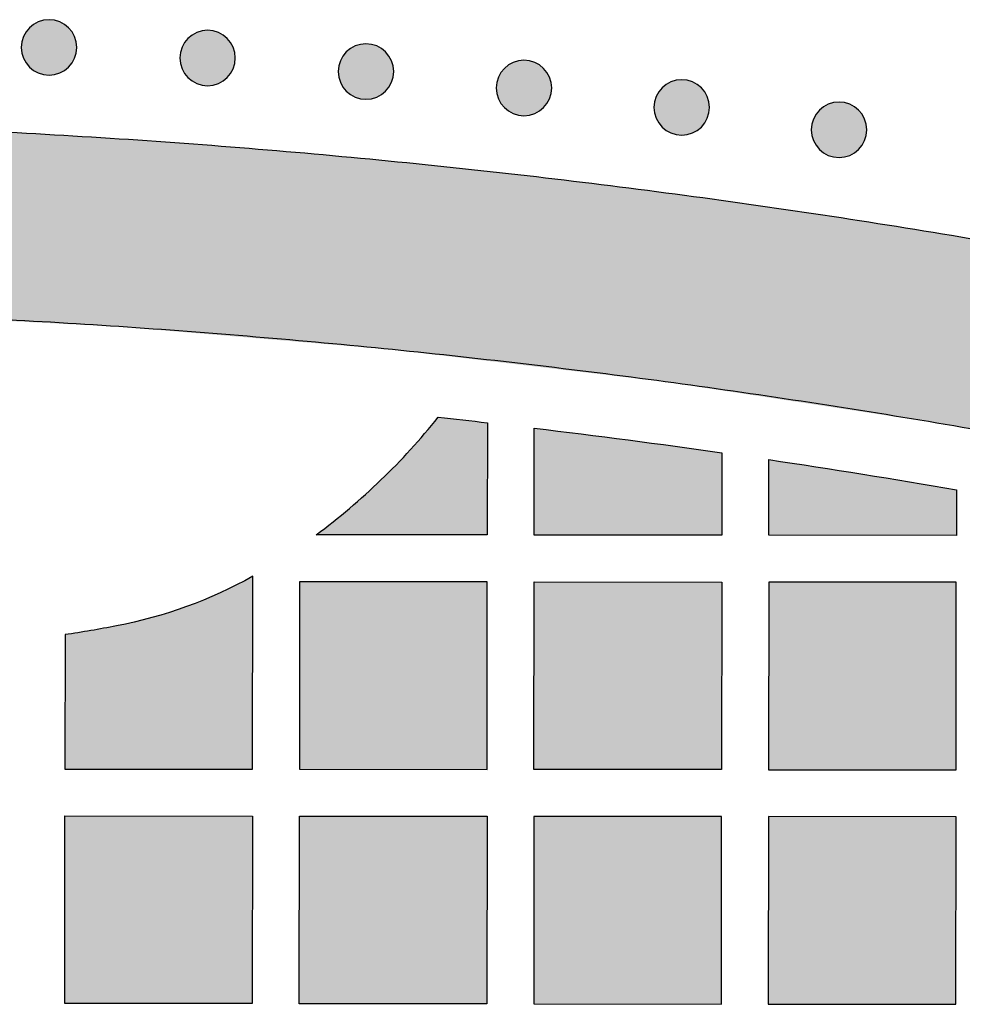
# Model space of a CAD drawing. Header units: millimetres. Extents: x -3873 to -97, y 912 to 4165.
# Tile 376 of 725: x -3299 to -3239, y 1939 to 2002. Entities that reach past the tile are written whole.
import ezdxf

# ---------------------------------------------------------------- set-up
doc = ezdxf.new("R2010")
doc.units = ezdxf.units.MM
doc.layers.add('pattern', color=7, linetype='Continuous', true_color=0x000000)

msp = doc.modelspace()

# ---------------------------------------------------------------- hatches: boundary and pattern name
at = {"layer": 'pattern'}
for points in [[(-3298.841, 2001.673), (-3298.813, 2001.7), (-3298.784, 2001.728), (-3298.754, 2001.754), (-3298.724, 2001.78), (-3298.692, 2001.806), (-3298.659, 2001.831), (-3298.626, 2001.856), (-3298.592, 2001.88), (-3298.557, 2001.903), (-3298.521, 2001.926), (-3298.485, 2001.948), (-3298.448, 2001.969), (-3298.409, 2001.99), (-3298.371, 2002.009), (-3298.331, 2002.028), (-3298.291, 2002.046), (-3298.25, 2002.063), (-3298.209, 2002.079), (-3298.167, 2002.094), (-3298.125, 2002.108), (-3298.082, 2002.121), (-3298.038, 2002.133), (-3297.994, 2002.144), (-3297.95, 2002.154), (-3297.905, 2002.163), (-3297.86, 2002.17), (-3297.815, 2002.177), (-3297.77, 2002.182), (-3297.724, 2002.186), (-3297.678, 2002.189), (-3297.632, 2002.191), (-3297.586, 2002.191), (-3297.54, 2002.191), (-3297.495, 2002.189), (-3297.449, 2002.186), (-3297.403, 2002.182), (-3297.358, 2002.176), (-3297.312, 2002.17), (-3297.267, 2002.162), (-3297.223, 2002.153), (-3297.179, 2002.144), (-3297.135, 2002.133), (-3297.091, 2002.12), (-3297.048, 2002.107), (-3297.006, 2002.093), (-3296.964, 2002.078), (-3296.922, 2002.062), (-3296.882, 2002.045), (-3296.842, 2002.027), (-3296.802, 2002.008), (-3296.764, 2001.988), (-3296.726, 2001.968), (-3296.688, 2001.946), (-3296.652, 2001.924), (-3296.616, 2001.902), (-3296.581, 2001.878), (-3296.547, 2001.854), (-3296.514, 2001.829), (-3296.481, 2001.804), (-3296.45, 2001.778), (-3296.419, 2001.752), (-3296.389, 2001.725), (-3296.36, 2001.698), (-3296.332, 2001.671), (-3296.305, 2001.642), (-3296.278, 2001.613), (-3296.251, 2001.583), (-3296.225, 2001.553), (-3296.199, 2001.521), (-3296.174, 2001.489), (-3296.149, 2001.455), (-3296.125, 2001.421), (-3296.102, 2001.386), (-3296.079, 2001.35), (-3296.057, 2001.314), (-3296.036, 2001.277), (-3296.015, 2001.239), (-3295.996, 2001.2), (-3295.977, 2001.16), (-3295.959, 2001.12), (-3295.942, 2001.08), (-3295.926, 2001.038), (-3295.911, 2000.996), (-3295.897, 2000.954), (-3295.884, 2000.911), (-3295.872, 2000.867), (-3295.861, 2000.823), (-3295.851, 2000.779), (-3295.842, 2000.734), (-3295.835, 2000.689), (-3295.828, 2000.644), (-3295.823, 2000.599), (-3295.819, 2000.553), (-3295.816, 2000.507), (-3295.814, 2000.461), (-3295.814, 2000.415), (-3295.814, 2000.37), (-3295.816, 2000.324), (-3295.819, 2000.278), (-3295.823, 2000.232), (-3295.829, 2000.187), (-3295.835, 2000.142), (-3295.843, 2000.097), (-3295.852, 2000.052), (-3295.862, 2000.008), (-3295.873, 1999.964), (-3295.885, 1999.92), (-3295.898, 1999.877), (-3295.912, 1999.835), (-3295.927, 1999.793), (-3295.943, 1999.752), (-3295.96, 1999.711), (-3295.978, 1999.671), (-3295.997, 1999.631), (-3296.017, 1999.593), (-3296.037, 1999.555), (-3296.059, 1999.517), (-3296.081, 1999.481), (-3296.104, 1999.445), (-3296.127, 1999.41), (-3296.151, 1999.376), (-3296.176, 1999.343), (-3296.201, 1999.311), (-3296.227, 1999.279), (-3296.253, 1999.248), (-3296.28, 1999.218), (-3296.307, 1999.189), (-3296.335, 1999.161), (-3296.363, 1999.134), (-3296.392, 1999.107), (-3296.422, 1999.08), (-3296.453, 1999.054), (-3296.484, 1999.028), (-3296.517, 1999.003), (-3296.55, 1998.978), (-3296.584, 1998.954), (-3296.619, 1998.931), (-3296.655, 1998.908), (-3296.691, 1998.886), (-3296.729, 1998.865), (-3296.767, 1998.844), (-3296.805, 1998.825), (-3296.845, 1998.806), (-3296.885, 1998.788), (-3296.926, 1998.771), (-3296.967, 1998.755), (-3297.009, 1998.74), (-3297.051, 1998.726), (-3297.094, 1998.713), (-3297.138, 1998.701), (-3297.182, 1998.69), (-3297.226, 1998.68), (-3297.271, 1998.671), (-3297.316, 1998.664), (-3297.361, 1998.657), (-3297.406, 1998.652), (-3297.452, 1998.648), (-3297.498, 1998.645), (-3297.544, 1998.643), (-3297.59, 1998.643), (-3297.636, 1998.643), (-3297.682, 1998.645), (-3297.727, 1998.648), (-3297.773, 1998.652), (-3297.818, 1998.658), (-3297.864, 1998.664), (-3297.909, 1998.672), (-3297.953, 1998.681), (-3297.998, 1998.691), (-3298.041, 1998.702), (-3298.085, 1998.714), (-3298.128, 1998.727), (-3298.17, 1998.741), (-3298.212, 1998.756), (-3298.254, 1998.772), (-3298.294, 1998.789), (-3298.334, 1998.807), (-3298.374, 1998.826), (-3298.412, 1998.846), (-3298.45, 1998.867), (-3298.488, 1998.888), (-3298.524, 1998.91), (-3298.56, 1998.933), (-3298.595, 1998.956), (-3298.629, 1998.98), (-3298.662, 1999.005), (-3298.695, 1999.03), (-3298.726, 1999.056), (-3298.757, 1999.082), (-3298.787, 1999.109), (-3298.816, 1999.136), (-3298.844, 1999.164), (-3298.871, 1999.192), (-3298.898, 1999.221), (-3298.925, 1999.251), (-3298.951, 1999.282), (-3298.977, 1999.313), (-3299.002, 1999.346), (-3299.027, 1999.379), (-3299.051, 1999.413), (-3299.074, 1999.448), (-3299.097, 1999.484), (-3299.119, 1999.52), (-3299.14, 1999.558), (-3299.161, 1999.596), (-3299.18, 1999.634), (-3299.199, 1999.674), (-3299.217, 1999.714), (-3299.234, 1999.755), (-3299.25, 1999.796), (-3299.265, 1999.838), (-3299.279, 1999.881), (-3299.292, 1999.924), (-3299.304, 1999.967), (-3299.315, 2000.011), (-3299.325, 2000.055), (-3299.334, 2000.1), (-3299.341, 2000.145), (-3299.348, 2000.19), (-3299.353, 2000.236), (-3299.357, 2000.281), (-3299.36, 2000.327), (-3299.362, 2000.373), (-3299.362, 2000.419), (-3299.362, 2000.465), (-3299.36, 2000.511), (-3299.357, 2000.556), (-3299.353, 2000.602), (-3299.347, 2000.648), (-3299.341, 2000.693), (-3299.333, 2000.738), (-3299.324, 2000.782), (-3299.314, 2000.827), (-3299.303, 2000.871), (-3299.291, 2000.914), (-3299.278, 2000.957), (-3299.264, 2000.999), (-3299.249, 2001.041), (-3299.233, 2001.083), (-3299.216, 2001.123), (-3299.198, 2001.163), (-3299.179, 2001.203), (-3299.159, 2001.242), (-3299.139, 2001.28), (-3299.117, 2001.317), (-3299.095, 2001.353), (-3299.072, 2001.389), (-3299.049, 2001.424), (-3299.025, 2001.458), (-3299, 2001.491), (-3298.975, 2001.524), (-3298.949, 2001.555), (-3298.923, 2001.586), (-3298.896, 2001.616), (-3298.869, 2001.645)], [(-3288.7, 2000.997), (-3288.672, 2001.025), (-3288.643, 2001.052), (-3288.613, 2001.079), (-3288.582, 2001.105), (-3288.551, 2001.131), (-3288.518, 2001.156), (-3288.485, 2001.18), (-3288.451, 2001.204), (-3288.416, 2001.228), (-3288.38, 2001.251), (-3288.344, 2001.272), (-3288.306, 2001.294), (-3288.268, 2001.314), (-3288.23, 2001.334), (-3288.19, 2001.353), (-3288.15, 2001.371), (-3288.109, 2001.388), (-3288.068, 2001.404), (-3288.026, 2001.419), (-3287.984, 2001.433), (-3287.941, 2001.446), (-3287.897, 2001.458), (-3287.853, 2001.469), (-3287.809, 2001.479), (-3287.764, 2001.487), (-3287.719, 2001.495), (-3287.674, 2001.501), (-3287.629, 2001.506), (-3287.583, 2001.511), (-3287.537, 2001.514), (-3287.491, 2001.515), (-3287.445, 2001.516), (-3287.399, 2001.515), (-3287.353, 2001.513), (-3287.308, 2001.51), (-3287.262, 2001.506), (-3287.217, 2001.501), (-3287.171, 2001.494), (-3287.126, 2001.487), (-3287.082, 2001.478), (-3287.037, 2001.468), (-3286.994, 2001.457), (-3286.95, 2001.445), (-3286.907, 2001.432), (-3286.865, 2001.418), (-3286.823, 2001.402), (-3286.781, 2001.386), (-3286.741, 2001.369), (-3286.701, 2001.351), (-3286.661, 2001.332), (-3286.622, 2001.313), (-3286.585, 2001.292), (-3286.547, 2001.271), (-3286.511, 2001.249), (-3286.475, 2001.226), (-3286.44, 2001.203), (-3286.406, 2001.178), (-3286.373, 2001.154), (-3286.34, 2001.128), (-3286.309, 2001.103), (-3286.278, 2001.076), (-3286.248, 2001.05), (-3286.219, 2001.022), (-3286.191, 2000.995), (-3286.164, 2000.967), (-3286.137, 2000.938), (-3286.11, 2000.908), (-3286.084, 2000.877), (-3286.058, 2000.845), (-3286.033, 2000.813), (-3286.008, 2000.78), (-3285.984, 2000.745), (-3285.961, 2000.711), (-3285.938, 2000.675), (-3285.916, 2000.638), (-3285.895, 2000.601), (-3285.874, 2000.563), (-3285.855, 2000.524), (-3285.836, 2000.485), (-3285.818, 2000.445), (-3285.801, 2000.404), (-3285.785, 2000.363), (-3285.77, 2000.321), (-3285.756, 2000.278), (-3285.743, 2000.235), (-3285.731, 2000.192), (-3285.72, 2000.148), (-3285.71, 2000.103), (-3285.701, 2000.059), (-3285.694, 2000.014), (-3285.687, 1999.969), (-3285.682, 1999.923), (-3285.678, 1999.877), (-3285.675, 1999.832), (-3285.673, 1999.786), (-3285.673, 1999.74), (-3285.673, 1999.694), (-3285.675, 1999.648), (-3285.678, 1999.602), (-3285.682, 1999.557), (-3285.688, 1999.511), (-3285.694, 1999.466), (-3285.702, 1999.421), (-3285.711, 1999.376), (-3285.721, 1999.332), (-3285.732, 1999.288), (-3285.744, 1999.245), (-3285.757, 1999.202), (-3285.771, 1999.159), (-3285.786, 1999.117), (-3285.802, 1999.076), (-3285.819, 1999.035), (-3285.837, 1998.995), (-3285.856, 1998.956), (-3285.876, 1998.917), (-3285.896, 1998.879), (-3285.918, 1998.842), (-3285.94, 1998.805), (-3285.962, 1998.77), (-3285.986, 1998.735), (-3286.01, 1998.701), (-3286.035, 1998.667), (-3286.06, 1998.635), (-3286.086, 1998.603), (-3286.112, 1998.573), (-3286.139, 1998.543), (-3286.166, 1998.514), (-3286.194, 1998.486), (-3286.222, 1998.458), (-3286.251, 1998.431), (-3286.281, 1998.404), (-3286.311, 1998.378), (-3286.343, 1998.352), (-3286.376, 1998.327), (-3286.409, 1998.303), (-3286.443, 1998.279), (-3286.478, 1998.255), (-3286.514, 1998.232), (-3286.55, 1998.21), (-3286.587, 1998.189), (-3286.625, 1998.169), (-3286.664, 1998.149), (-3286.704, 1998.13), (-3286.744, 1998.112), (-3286.785, 1998.095), (-3286.826, 1998.079), (-3286.868, 1998.064), (-3286.91, 1998.05), (-3286.953, 1998.037), (-3286.997, 1998.025), (-3287.041, 1998.014), (-3287.085, 1998.004), (-3287.13, 1997.996), (-3287.175, 1997.988), (-3287.22, 1997.982), (-3287.265, 1997.976), (-3287.311, 1997.972), (-3287.357, 1997.969), (-3287.403, 1997.968), (-3287.449, 1997.967), (-3287.495, 1997.968), (-3287.54, 1997.97), (-3287.586, 1997.973), (-3287.632, 1997.977), (-3287.677, 1997.982), (-3287.723, 1997.989), (-3287.768, 1997.996), (-3287.812, 1998.005), (-3287.856, 1998.015), (-3287.9, 1998.026), (-3287.944, 1998.038), (-3287.987, 1998.051), (-3288.029, 1998.065), (-3288.071, 1998.081), (-3288.113, 1998.097), (-3288.153, 1998.114), (-3288.193, 1998.132), (-3288.233, 1998.151), (-3288.271, 1998.17), (-3288.309, 1998.191), (-3288.347, 1998.212), (-3288.383, 1998.234), (-3288.419, 1998.257), (-3288.454, 1998.28), (-3288.488, 1998.305), (-3288.521, 1998.329), (-3288.554, 1998.354), (-3288.585, 1998.38), (-3288.616, 1998.407), (-3288.646, 1998.433), (-3288.675, 1998.46), (-3288.703, 1998.488), (-3288.73, 1998.516), (-3288.757, 1998.545), (-3288.784, 1998.575), (-3288.81, 1998.606), (-3288.836, 1998.638), (-3288.861, 1998.67), (-3288.886, 1998.703), (-3288.91, 1998.737), (-3288.933, 1998.772), (-3288.956, 1998.808), (-3288.978, 1998.845), (-3288.999, 1998.882), (-3289.02, 1998.92), (-3289.039, 1998.959), (-3289.058, 1998.998), (-3289.076, 1999.038), (-3289.093, 1999.079), (-3289.109, 1999.12), (-3289.124, 1999.162), (-3289.138, 1999.205), (-3289.151, 1999.248), (-3289.163, 1999.291), (-3289.174, 1999.335), (-3289.184, 1999.38), (-3289.193, 1999.424), (-3289.2, 1999.469), (-3289.207, 1999.514), (-3289.212, 1999.56), (-3289.216, 1999.606), (-3289.219, 1999.651), (-3289.221, 1999.697), (-3289.221, 1999.743), (-3289.221, 1999.789), (-3289.219, 1999.835), (-3289.216, 1999.881), (-3289.212, 1999.926), (-3289.206, 1999.972), (-3289.2, 2000.017), (-3289.192, 2000.062), (-3289.183, 2000.107), (-3289.173, 2000.151), (-3289.162, 2000.195), (-3289.15, 2000.238), (-3289.137, 2000.281), (-3289.123, 2000.324), (-3289.108, 2000.366), (-3289.092, 2000.407), (-3289.075, 2000.448), (-3289.057, 2000.488), (-3289.038, 2000.527), (-3289.018, 2000.566), (-3288.998, 2000.604), (-3288.976, 2000.641), (-3288.954, 2000.678), (-3288.931, 2000.713), (-3288.908, 2000.748), (-3288.884, 2000.782), (-3288.859, 2000.816), (-3288.834, 2000.848), (-3288.808, 2000.88), (-3288.782, 2000.91), (-3288.755, 2000.94), (-3288.728, 2000.969)], [(-3278.574, 2000.132), (-3278.546, 2000.16), (-3278.517, 2000.187), (-3278.487, 2000.213), (-3278.456, 2000.24), (-3278.424, 2000.265), (-3278.392, 2000.291), (-3278.358, 2000.315), (-3278.324, 2000.339), (-3278.289, 2000.363), (-3278.254, 2000.385), (-3278.217, 2000.407), (-3278.18, 2000.429), (-3278.142, 2000.449), (-3278.103, 2000.469), (-3278.064, 2000.487), (-3278.023, 2000.505), (-3277.983, 2000.522), (-3277.941, 2000.538), (-3277.899, 2000.553), (-3277.857, 2000.568), (-3277.814, 2000.581), (-3277.77, 2000.593), (-3277.727, 2000.604), (-3277.682, 2000.613), (-3277.638, 2000.622), (-3277.593, 2000.63), (-3277.547, 2000.636), (-3277.502, 2000.641), (-3277.456, 2000.645), (-3277.41, 2000.648), (-3277.365, 2000.65), (-3277.319, 2000.651), (-3277.273, 2000.65), (-3277.227, 2000.648), (-3277.181, 2000.645), (-3277.135, 2000.641), (-3277.09, 2000.636), (-3277.045, 2000.629), (-3277, 2000.621), (-3276.955, 2000.613), (-3276.911, 2000.603), (-3276.867, 2000.592), (-3276.823, 2000.58), (-3276.78, 2000.567), (-3276.738, 2000.552), (-3276.696, 2000.537), (-3276.655, 2000.521), (-3276.614, 2000.504), (-3276.574, 2000.486), (-3276.535, 2000.467), (-3276.496, 2000.447), (-3276.458, 2000.427), (-3276.421, 2000.406), (-3276.384, 2000.384), (-3276.348, 2000.361), (-3276.314, 2000.337), (-3276.279, 2000.313), (-3276.246, 2000.289), (-3276.214, 2000.263), (-3276.182, 2000.238), (-3276.151, 2000.211), (-3276.122, 2000.185), (-3276.093, 2000.157), (-3276.064, 2000.13), (-3276.037, 2000.102), (-3276.01, 2000.073), (-3275.983, 2000.043), (-3275.957, 2000.012), (-3275.931, 1999.98), (-3275.906, 1999.948), (-3275.881, 1999.914), (-3275.857, 1999.88), (-3275.834, 1999.845), (-3275.811, 1999.81), (-3275.789, 1999.773), (-3275.768, 1999.736), (-3275.748, 1999.698), (-3275.728, 1999.659), (-3275.709, 1999.62), (-3275.691, 1999.579), (-3275.674, 1999.539), (-3275.658, 1999.497), (-3275.643, 1999.455), (-3275.629, 1999.413), (-3275.616, 1999.37), (-3275.604, 1999.326), (-3275.593, 1999.283), (-3275.583, 1999.238), (-3275.575, 1999.194), (-3275.567, 1999.149), (-3275.561, 1999.103), (-3275.555, 1999.058), (-3275.551, 1999.012), (-3275.548, 1998.966), (-3275.547, 1998.921), (-3275.546, 1998.875), (-3275.547, 1998.829), (-3275.548, 1998.783), (-3275.551, 1998.737), (-3275.556, 1998.691), (-3275.561, 1998.646), (-3275.568, 1998.601), (-3275.575, 1998.556), (-3275.584, 1998.511), (-3275.594, 1998.467), (-3275.605, 1998.423), (-3275.617, 1998.379), (-3275.63, 1998.337), (-3275.644, 1998.294), (-3275.659, 1998.252), (-3275.676, 1998.211), (-3275.693, 1998.17), (-3275.711, 1998.13), (-3275.729, 1998.091), (-3275.749, 1998.052), (-3275.77, 1998.014), (-3275.791, 1997.977), (-3275.813, 1997.94), (-3275.836, 1997.904), (-3275.859, 1997.87), (-3275.883, 1997.835), (-3275.908, 1997.802), (-3275.933, 1997.77), (-3275.959, 1997.738), (-3275.985, 1997.707), (-3276.012, 1997.678), (-3276.039, 1997.649), (-3276.067, 1997.621), (-3276.095, 1997.593), (-3276.124, 1997.566), (-3276.154, 1997.539), (-3276.185, 1997.513), (-3276.216, 1997.487), (-3276.249, 1997.462), (-3276.282, 1997.437), (-3276.316, 1997.413), (-3276.351, 1997.39), (-3276.387, 1997.367), (-3276.424, 1997.345), (-3276.461, 1997.324), (-3276.499, 1997.304), (-3276.538, 1997.284), (-3276.577, 1997.265), (-3276.617, 1997.247), (-3276.658, 1997.23), (-3276.699, 1997.214), (-3276.741, 1997.199), (-3276.784, 1997.185), (-3276.827, 1997.172), (-3276.87, 1997.16), (-3276.914, 1997.149), (-3276.958, 1997.139), (-3277.003, 1997.131), (-3277.048, 1997.123), (-3277.093, 1997.117), (-3277.139, 1997.111), (-3277.184, 1997.107), (-3277.23, 1997.104), (-3277.276, 1997.103), (-3277.322, 1997.102), (-3277.368, 1997.103), (-3277.414, 1997.104), (-3277.46, 1997.107), (-3277.505, 1997.112), (-3277.551, 1997.117), (-3277.596, 1997.124), (-3277.641, 1997.131), (-3277.686, 1997.14), (-3277.73, 1997.15), (-3277.774, 1997.161), (-3277.817, 1997.173), (-3277.86, 1997.186), (-3277.903, 1997.2), (-3277.945, 1997.215), (-3277.986, 1997.232), (-3278.027, 1997.249), (-3278.067, 1997.267), (-3278.106, 1997.285), (-3278.145, 1997.305), (-3278.183, 1997.326), (-3278.22, 1997.347), (-3278.256, 1997.369), (-3278.292, 1997.392), (-3278.327, 1997.415), (-3278.361, 1997.439), (-3278.394, 1997.464), (-3278.427, 1997.489), (-3278.458, 1997.515), (-3278.489, 1997.541), (-3278.519, 1997.568), (-3278.548, 1997.595), (-3278.576, 1997.623), (-3278.604, 1997.651), (-3278.631, 1997.68), (-3278.657, 1997.71), (-3278.684, 1997.741), (-3278.709, 1997.772), (-3278.735, 1997.805), (-3278.759, 1997.838), (-3278.783, 1997.872), (-3278.807, 1997.907), (-3278.829, 1997.943), (-3278.851, 1997.98), (-3278.873, 1998.017), (-3278.893, 1998.055), (-3278.913, 1998.094), (-3278.931, 1998.133), (-3278.949, 1998.173), (-3278.966, 1998.214), (-3278.982, 1998.255), (-3278.997, 1998.297), (-3279.012, 1998.34), (-3279.025, 1998.383), (-3279.037, 1998.426), (-3279.047, 1998.47), (-3279.057, 1998.514), (-3279.066, 1998.559), (-3279.074, 1998.604), (-3279.08, 1998.649), (-3279.085, 1998.695), (-3279.089, 1998.74), (-3279.092, 1998.786), (-3279.094, 1998.832), (-3279.095, 1998.878), (-3279.094, 1998.924), (-3279.092, 1998.97), (-3279.089, 1999.016), (-3279.085, 1999.061), (-3279.08, 1999.107), (-3279.073, 1999.152), (-3279.065, 1999.197), (-3279.057, 1999.242), (-3279.047, 1999.286), (-3279.036, 1999.33), (-3279.024, 1999.373), (-3279.011, 1999.416), (-3278.996, 1999.459), (-3278.981, 1999.501), (-3278.965, 1999.542), (-3278.948, 1999.583), (-3278.93, 1999.623), (-3278.911, 1999.662), (-3278.891, 1999.701), (-3278.871, 1999.739), (-3278.85, 1999.776), (-3278.828, 1999.813), (-3278.805, 1999.848), (-3278.781, 1999.883), (-3278.757, 1999.917), (-3278.733, 1999.95), (-3278.707, 1999.983), (-3278.682, 2000.014), (-3278.655, 2000.045), (-3278.628, 2000.075), (-3278.601, 2000.104)], [(-3268.465, 1999.078), (-3268.437, 1999.105), (-3268.408, 1999.132), (-3268.378, 1999.159), (-3268.347, 1999.185), (-3268.316, 1999.211), (-3268.283, 1999.236), (-3268.25, 1999.261), (-3268.216, 1999.285), (-3268.181, 1999.308), (-3268.145, 1999.331), (-3268.108, 1999.353), (-3268.071, 1999.374), (-3268.033, 1999.395), (-3267.994, 1999.414), (-3267.955, 1999.433), (-3267.915, 1999.451), (-3267.874, 1999.468), (-3267.833, 1999.484), (-3267.791, 1999.499), (-3267.748, 1999.513), (-3267.705, 1999.526), (-3267.662, 1999.538), (-3267.618, 1999.549), (-3267.574, 1999.559), (-3267.529, 1999.568), (-3267.484, 1999.575), (-3267.439, 1999.582), (-3267.393, 1999.587), (-3267.348, 1999.591), (-3267.302, 1999.594), (-3267.256, 1999.596), (-3267.21, 1999.596), (-3267.164, 1999.596), (-3267.118, 1999.594), (-3267.072, 1999.591), (-3267.027, 1999.587), (-3266.981, 1999.581), (-3266.936, 1999.575), (-3266.891, 1999.567), (-3266.846, 1999.558), (-3266.802, 1999.548), (-3266.758, 1999.537), (-3266.715, 1999.525), (-3266.672, 1999.512), (-3266.629, 1999.498), (-3266.587, 1999.483), (-3266.546, 1999.467), (-3266.505, 1999.45), (-3266.465, 1999.432), (-3266.426, 1999.413), (-3266.387, 1999.393), (-3266.349, 1999.373), (-3266.312, 1999.351), (-3266.275, 1999.329), (-3266.24, 1999.306), (-3266.205, 1999.283), (-3266.171, 1999.259), (-3266.137, 1999.234), (-3266.105, 1999.209), (-3266.073, 1999.183), (-3266.043, 1999.157), (-3266.013, 1999.13), (-3265.984, 1999.103), (-3265.956, 1999.075), (-3265.928, 1999.047), (-3265.901, 1999.018), (-3265.874, 1998.988), (-3265.848, 1998.957), (-3265.823, 1998.926), (-3265.797, 1998.893), (-3265.773, 1998.86), (-3265.749, 1998.826), (-3265.725, 1998.791), (-3265.703, 1998.755), (-3265.681, 1998.719), (-3265.659, 1998.681), (-3265.639, 1998.643), (-3265.619, 1998.605), (-3265.6, 1998.565), (-3265.583, 1998.525), (-3265.566, 1998.484), (-3265.55, 1998.443), (-3265.534, 1998.401), (-3265.52, 1998.359), (-3265.507, 1998.316), (-3265.495, 1998.272), (-3265.484, 1998.228), (-3265.475, 1998.184), (-3265.466, 1998.139), (-3265.458, 1998.094), (-3265.452, 1998.049), (-3265.447, 1998.004), (-3265.443, 1997.958), (-3265.44, 1997.912), (-3265.438, 1997.866), (-3265.437, 1997.82), (-3265.438, 1997.774), (-3265.44, 1997.728), (-3265.443, 1997.683), (-3265.447, 1997.637), (-3265.452, 1997.592), (-3265.459, 1997.546), (-3265.466, 1997.501), (-3265.475, 1997.457), (-3265.485, 1997.412), (-3265.496, 1997.369), (-3265.508, 1997.325), (-3265.521, 1997.282), (-3265.536, 1997.24), (-3265.551, 1997.198), (-3265.567, 1997.156), (-3265.584, 1997.116), (-3265.602, 1997.076), (-3265.621, 1997.036), (-3265.64, 1996.997), (-3265.661, 1996.96), (-3265.682, 1996.922), (-3265.704, 1996.886), (-3265.727, 1996.85), (-3265.751, 1996.815), (-3265.775, 1996.781), (-3265.799, 1996.748), (-3265.825, 1996.715), (-3265.85, 1996.684), (-3265.877, 1996.653), (-3265.903, 1996.623), (-3265.931, 1996.594), (-3265.958, 1996.566), (-3265.986, 1996.539), (-3266.015, 1996.512), (-3266.045, 1996.485), (-3266.076, 1996.459), (-3266.108, 1996.433), (-3266.14, 1996.408), (-3266.173, 1996.383), (-3266.208, 1996.359), (-3266.243, 1996.336), (-3266.278, 1996.313), (-3266.315, 1996.291), (-3266.352, 1996.27), (-3266.39, 1996.249), (-3266.429, 1996.23), (-3266.468, 1996.211), (-3266.508, 1996.193), (-3266.549, 1996.176), (-3266.591, 1996.16), (-3266.633, 1996.145), (-3266.675, 1996.131), (-3266.718, 1996.118), (-3266.761, 1996.106), (-3266.805, 1996.095), (-3266.85, 1996.085), (-3266.894, 1996.076), (-3266.939, 1996.069), (-3266.985, 1996.062), (-3267.03, 1996.057), (-3267.076, 1996.053), (-3267.121, 1996.05), (-3267.167, 1996.048), (-3267.213, 1996.048), (-3267.259, 1996.048), (-3267.305, 1996.05), (-3267.351, 1996.053), (-3267.397, 1996.057), (-3267.442, 1996.063), (-3267.487, 1996.069), (-3267.532, 1996.077), (-3267.577, 1996.086), (-3267.621, 1996.096), (-3267.665, 1996.107), (-3267.708, 1996.119), (-3267.751, 1996.132), (-3267.794, 1996.146), (-3267.836, 1996.161), (-3267.877, 1996.177), (-3267.918, 1996.194), (-3267.958, 1996.212), (-3267.997, 1996.231), (-3268.036, 1996.251), (-3268.074, 1996.271), (-3268.111, 1996.293), (-3268.148, 1996.315), (-3268.183, 1996.337), (-3268.218, 1996.361), (-3268.252, 1996.385), (-3268.286, 1996.41), (-3268.318, 1996.435), (-3268.35, 1996.461), (-3268.38, 1996.487), (-3268.41, 1996.514), (-3268.439, 1996.541), (-3268.467, 1996.569), (-3268.495, 1996.597), (-3268.522, 1996.626), (-3268.549, 1996.656), (-3268.575, 1996.686), (-3268.601, 1996.718), (-3268.626, 1996.751), (-3268.651, 1996.784), (-3268.675, 1996.818), (-3268.698, 1996.853), (-3268.721, 1996.889), (-3268.743, 1996.925), (-3268.764, 1996.962), (-3268.784, 1997), (-3268.804, 1997.039), (-3268.823, 1997.079), (-3268.841, 1997.119), (-3268.858, 1997.16), (-3268.874, 1997.201), (-3268.889, 1997.243), (-3268.903, 1997.285), (-3268.916, 1997.328), (-3268.928, 1997.372), (-3268.939, 1997.416), (-3268.949, 1997.46), (-3268.957, 1997.505), (-3268.965, 1997.55), (-3268.971, 1997.595), (-3268.977, 1997.64), (-3268.981, 1997.686), (-3268.984, 1997.732), (-3268.985, 1997.778), (-3268.986, 1997.824), (-3268.985, 1997.87), (-3268.983, 1997.915), (-3268.98, 1997.961), (-3268.976, 1998.007), (-3268.971, 1998.052), (-3268.964, 1998.098), (-3268.957, 1998.143), (-3268.948, 1998.187), (-3268.938, 1998.231), (-3268.927, 1998.275), (-3268.915, 1998.319), (-3268.902, 1998.362), (-3268.888, 1998.404), (-3268.872, 1998.446), (-3268.856, 1998.488), (-3268.839, 1998.528), (-3268.821, 1998.568), (-3268.802, 1998.608), (-3268.783, 1998.646), (-3268.762, 1998.684), (-3268.741, 1998.722), (-3268.719, 1998.758), (-3268.696, 1998.794), (-3268.673, 1998.829), (-3268.649, 1998.863), (-3268.624, 1998.896), (-3268.599, 1998.929), (-3268.573, 1998.96), (-3268.547, 1998.991), (-3268.52, 1999.021), (-3268.493, 1999.05)], [(-3258.378, 1997.835), (-3258.35, 1997.862), (-3258.321, 1997.889), (-3258.291, 1997.916), (-3258.26, 1997.942), (-3258.228, 1997.968), (-3258.196, 1997.993), (-3258.163, 1998.018), (-3258.128, 1998.042), (-3258.093, 1998.065), (-3258.058, 1998.088), (-3258.021, 1998.11), (-3257.984, 1998.131), (-3257.946, 1998.151), (-3257.907, 1998.171), (-3257.868, 1998.19), (-3257.828, 1998.208), (-3257.787, 1998.225), (-3257.745, 1998.241), (-3257.703, 1998.256), (-3257.661, 1998.27), (-3257.618, 1998.283), (-3257.575, 1998.295), (-3257.531, 1998.306), (-3257.486, 1998.316), (-3257.442, 1998.324), (-3257.397, 1998.332), (-3257.351, 1998.338), (-3257.306, 1998.344), (-3257.26, 1998.348), (-3257.215, 1998.351), (-3257.169, 1998.352), (-3257.123, 1998.353), (-3257.077, 1998.352), (-3257.031, 1998.351), (-3256.985, 1998.348), (-3256.939, 1998.343), (-3256.894, 1998.338), (-3256.849, 1998.332), (-3256.804, 1998.324), (-3256.759, 1998.315), (-3256.715, 1998.305), (-3256.671, 1998.294), (-3256.628, 1998.282), (-3256.585, 1998.269), (-3256.542, 1998.255), (-3256.5, 1998.24), (-3256.459, 1998.223), (-3256.418, 1998.206), (-3256.378, 1998.188), (-3256.339, 1998.17), (-3256.3, 1998.15), (-3256.262, 1998.129), (-3256.225, 1998.108), (-3256.188, 1998.086), (-3256.153, 1998.063), (-3256.118, 1998.04), (-3256.084, 1998.016), (-3256.05, 1997.991), (-3256.018, 1997.966), (-3255.986, 1997.94), (-3255.956, 1997.914), (-3255.926, 1997.887), (-3255.897, 1997.86), (-3255.869, 1997.832), (-3255.841, 1997.804), (-3255.814, 1997.775), (-3255.787, 1997.745), (-3255.761, 1997.714), (-3255.735, 1997.683), (-3255.71, 1997.65), (-3255.685, 1997.617), (-3255.661, 1997.583), (-3255.638, 1997.548), (-3255.615, 1997.512), (-3255.593, 1997.476), (-3255.572, 1997.438), (-3255.552, 1997.4), (-3255.532, 1997.361), (-3255.513, 1997.322), (-3255.495, 1997.282), (-3255.478, 1997.241), (-3255.462, 1997.2), (-3255.447, 1997.158), (-3255.433, 1997.115), (-3255.42, 1997.072), (-3255.408, 1997.029), (-3255.397, 1996.985), (-3255.387, 1996.941), (-3255.379, 1996.896), (-3255.371, 1996.851), (-3255.365, 1996.806), (-3255.359, 1996.76), (-3255.355, 1996.715), (-3255.352, 1996.669), (-3255.351, 1996.623), (-3255.35, 1996.577), (-3255.351, 1996.531), (-3255.353, 1996.485), (-3255.356, 1996.439), (-3255.36, 1996.394), (-3255.365, 1996.348), (-3255.372, 1996.303), (-3255.379, 1996.258), (-3255.388, 1996.214), (-3255.398, 1996.169), (-3255.409, 1996.125), (-3255.421, 1996.082), (-3255.434, 1996.039), (-3255.448, 1995.996), (-3255.463, 1995.955), (-3255.48, 1995.913), (-3255.497, 1995.872), (-3255.515, 1995.832), (-3255.534, 1995.793), (-3255.553, 1995.754), (-3255.574, 1995.716), (-3255.595, 1995.679), (-3255.617, 1995.643), (-3255.64, 1995.607), (-3255.663, 1995.572), (-3255.687, 1995.538), (-3255.712, 1995.505), (-3255.737, 1995.472), (-3255.763, 1995.441), (-3255.789, 1995.41), (-3255.816, 1995.38), (-3255.843, 1995.351), (-3255.871, 1995.323), (-3255.899, 1995.295), (-3255.928, 1995.268), (-3255.958, 1995.242), (-3255.989, 1995.215), (-3256.02, 1995.19), (-3256.053, 1995.164), (-3256.086, 1995.14), (-3256.12, 1995.116), (-3256.155, 1995.092), (-3256.191, 1995.07), (-3256.228, 1995.048), (-3256.265, 1995.026), (-3256.303, 1995.006), (-3256.342, 1994.986), (-3256.381, 1994.968), (-3256.421, 1994.95), (-3256.462, 1994.933), (-3256.503, 1994.917), (-3256.545, 1994.902), (-3256.588, 1994.888), (-3256.631, 1994.874), (-3256.674, 1994.862), (-3256.718, 1994.852), (-3256.762, 1994.842), (-3256.807, 1994.833), (-3256.852, 1994.825), (-3256.897, 1994.819), (-3256.943, 1994.814), (-3256.988, 1994.81), (-3257.034, 1994.807), (-3257.08, 1994.805), (-3257.126, 1994.804), (-3257.172, 1994.805), (-3257.218, 1994.807), (-3257.264, 1994.81), (-3257.309, 1994.814), (-3257.355, 1994.819), (-3257.4, 1994.826), (-3257.445, 1994.834), (-3257.49, 1994.842), (-3257.534, 1994.852), (-3257.578, 1994.863), (-3257.621, 1994.875), (-3257.664, 1994.889), (-3257.707, 1994.903), (-3257.749, 1994.918), (-3257.79, 1994.934), (-3257.831, 1994.951), (-3257.871, 1994.969), (-3257.91, 1994.988), (-3257.949, 1995.008), (-3257.987, 1995.028), (-3258.024, 1995.049), (-3258.061, 1995.071), (-3258.096, 1995.094), (-3258.131, 1995.118), (-3258.165, 1995.142), (-3258.199, 1995.166), (-3258.231, 1995.192), (-3258.263, 1995.218), (-3258.293, 1995.244), (-3258.323, 1995.271), (-3258.352, 1995.298), (-3258.38, 1995.325), (-3258.408, 1995.353), (-3258.435, 1995.383), (-3258.462, 1995.412), (-3258.488, 1995.443), (-3258.513, 1995.475), (-3258.539, 1995.507), (-3258.563, 1995.541), (-3258.587, 1995.575), (-3258.611, 1995.61), (-3258.633, 1995.645), (-3258.655, 1995.682), (-3258.677, 1995.719), (-3258.697, 1995.757), (-3258.717, 1995.796), (-3258.736, 1995.835), (-3258.753, 1995.876), (-3258.77, 1995.916), (-3258.786, 1995.958), (-3258.802, 1996), (-3258.816, 1996.042), (-3258.829, 1996.085), (-3258.841, 1996.129), (-3258.852, 1996.173), (-3258.861, 1996.217), (-3258.87, 1996.261), (-3258.878, 1996.306), (-3258.884, 1996.352), (-3258.889, 1996.397), (-3258.893, 1996.443), (-3258.896, 1996.489), (-3258.898, 1996.534), (-3258.899, 1996.58), (-3258.898, 1996.626), (-3258.896, 1996.672), (-3258.893, 1996.718), (-3258.889, 1996.764), (-3258.884, 1996.809), (-3258.877, 1996.854), (-3258.869, 1996.899), (-3258.861, 1996.944), (-3258.851, 1996.988), (-3258.84, 1997.032), (-3258.828, 1997.076), (-3258.815, 1997.119), (-3258.8, 1997.161), (-3258.785, 1997.203), (-3258.769, 1997.244), (-3258.752, 1997.285), (-3258.734, 1997.325), (-3258.715, 1997.364), (-3258.696, 1997.403), (-3258.675, 1997.441), (-3258.654, 1997.478), (-3258.632, 1997.515), (-3258.609, 1997.551), (-3258.585, 1997.586), (-3258.561, 1997.62), (-3258.537, 1997.653), (-3258.511, 1997.685), (-3258.486, 1997.717), (-3258.459, 1997.748), (-3258.433, 1997.777), (-3258.405, 1997.806)], [(-3248.316, 1996.403), (-3248.287, 1996.43), (-3248.258, 1996.458), (-3248.228, 1996.484), (-3248.198, 1996.51), (-3248.166, 1996.536), (-3248.134, 1996.561), (-3248.1, 1996.586), (-3248.066, 1996.61), (-3248.031, 1996.633), (-3247.995, 1996.656), (-3247.959, 1996.678), (-3247.922, 1996.699), (-3247.884, 1996.72), (-3247.845, 1996.739), (-3247.805, 1996.758), (-3247.765, 1996.776), (-3247.725, 1996.793), (-3247.683, 1996.809), (-3247.641, 1996.824), (-3247.599, 1996.838), (-3247.556, 1996.851), (-3247.512, 1996.863), (-3247.468, 1996.874), (-3247.424, 1996.884), (-3247.379, 1996.893), (-3247.334, 1996.9), (-3247.289, 1996.907), (-3247.244, 1996.912), (-3247.198, 1996.916), (-3247.152, 1996.919), (-3247.106, 1996.921), (-3247.06, 1996.921), (-3247.015, 1996.921), (-3246.969, 1996.919), (-3246.923, 1996.916), (-3246.877, 1996.912), (-3246.832, 1996.906), (-3246.787, 1996.9), (-3246.742, 1996.892), (-3246.697, 1996.883), (-3246.653, 1996.874), (-3246.609, 1996.862), (-3246.565, 1996.85), (-3246.522, 1996.837), (-3246.48, 1996.823), (-3246.438, 1996.808), (-3246.397, 1996.792), (-3246.356, 1996.775), (-3246.316, 1996.757), (-3246.276, 1996.738), (-3246.238, 1996.718), (-3246.2, 1996.698), (-3246.162, 1996.676), (-3246.126, 1996.654), (-3246.09, 1996.632), (-3246.055, 1996.608), (-3246.021, 1996.584), (-3245.988, 1996.559), (-3245.956, 1996.534), (-3245.924, 1996.508), (-3245.893, 1996.482), (-3245.863, 1996.455), (-3245.834, 1996.428), (-3245.806, 1996.401), (-3245.779, 1996.372), (-3245.752, 1996.343), (-3245.725, 1996.313), (-3245.699, 1996.283), (-3245.673, 1996.251), (-3245.648, 1996.219), (-3245.623, 1996.185), (-3245.599, 1996.151), (-3245.576, 1996.116), (-3245.553, 1996.08), (-3245.531, 1996.044), (-3245.51, 1996.007), (-3245.489, 1995.969), (-3245.47, 1995.93), (-3245.451, 1995.89), (-3245.433, 1995.85), (-3245.416, 1995.81), (-3245.4, 1995.768), (-3245.385, 1995.726), (-3245.371, 1995.684), (-3245.358, 1995.641), (-3245.346, 1995.597), (-3245.335, 1995.553), (-3245.325, 1995.509), (-3245.316, 1995.464), (-3245.309, 1995.419), (-3245.302, 1995.374), (-3245.297, 1995.329), (-3245.293, 1995.283), (-3245.29, 1995.237), (-3245.288, 1995.191), (-3245.288, 1995.145), (-3245.289, 1995.099), (-3245.29, 1995.054), (-3245.293, 1995.008), (-3245.298, 1994.962), (-3245.303, 1994.917), (-3245.309, 1994.871), (-3245.317, 1994.827), (-3245.326, 1994.782), (-3245.336, 1994.738), (-3245.347, 1994.694), (-3245.359, 1994.65), (-3245.372, 1994.607), (-3245.386, 1994.565), (-3245.401, 1994.523), (-3245.417, 1994.482), (-3245.434, 1994.441), (-3245.452, 1994.401), (-3245.471, 1994.361), (-3245.491, 1994.323), (-3245.512, 1994.285), (-3245.533, 1994.247), (-3245.555, 1994.211), (-3245.578, 1994.175), (-3245.601, 1994.14), (-3245.625, 1994.106), (-3245.65, 1994.073), (-3245.675, 1994.041), (-3245.701, 1994.009), (-3245.727, 1993.978), (-3245.754, 1993.948), (-3245.781, 1993.919), (-3245.809, 1993.891), (-3245.837, 1993.864), (-3245.866, 1993.837), (-3245.896, 1993.81), (-3245.927, 1993.784), (-3245.958, 1993.758), (-3245.991, 1993.733), (-3246.024, 1993.708), (-3246.058, 1993.684), (-3246.093, 1993.661), (-3246.129, 1993.638), (-3246.165, 1993.616), (-3246.203, 1993.595), (-3246.241, 1993.574), (-3246.279, 1993.555), (-3246.319, 1993.536), (-3246.359, 1993.518), (-3246.4, 1993.501), (-3246.441, 1993.485), (-3246.483, 1993.47), (-3246.526, 1993.456), (-3246.569, 1993.443), (-3246.612, 1993.431), (-3246.656, 1993.42), (-3246.7, 1993.41), (-3246.745, 1993.401), (-3246.79, 1993.394), (-3246.835, 1993.387), (-3246.881, 1993.382), (-3246.926, 1993.378), (-3246.972, 1993.375), (-3247.018, 1993.373), (-3247.064, 1993.373), (-3247.11, 1993.373), (-3247.156, 1993.375), (-3247.201, 1993.378), (-3247.247, 1993.382), (-3247.293, 1993.388), (-3247.338, 1993.394), (-3247.383, 1993.402), (-3247.427, 1993.411), (-3247.472, 1993.421), (-3247.516, 1993.432), (-3247.559, 1993.444), (-3247.602, 1993.457), (-3247.644, 1993.471), (-3247.686, 1993.486), (-3247.728, 1993.502), (-3247.768, 1993.519), (-3247.809, 1993.537), (-3247.848, 1993.556), (-3247.887, 1993.576), (-3247.925, 1993.596), (-3247.962, 1993.618), (-3247.998, 1993.64), (-3248.034, 1993.663), (-3248.069, 1993.686), (-3248.103, 1993.71), (-3248.136, 1993.735), (-3248.169, 1993.76), (-3248.2, 1993.786), (-3248.231, 1993.812), (-3248.261, 1993.839), (-3248.29, 1993.866), (-3248.318, 1993.894), (-3248.346, 1993.922), (-3248.373, 1993.951), (-3248.399, 1993.981), (-3248.426, 1994.012), (-3248.451, 1994.043), (-3248.476, 1994.076), (-3248.501, 1994.109), (-3248.525, 1994.143), (-3248.548, 1994.178), (-3248.571, 1994.214), (-3248.593, 1994.25), (-3248.614, 1994.288), (-3248.635, 1994.326), (-3248.655, 1994.364), (-3248.673, 1994.404), (-3248.691, 1994.444), (-3248.708, 1994.485), (-3248.724, 1994.526), (-3248.739, 1994.568), (-3248.753, 1994.61), (-3248.766, 1994.653), (-3248.778, 1994.697), (-3248.789, 1994.741), (-3248.799, 1994.785), (-3248.808, 1994.83), (-3248.815, 1994.875), (-3248.822, 1994.92), (-3248.827, 1994.966), (-3248.831, 1995.011), (-3248.834, 1995.057), (-3248.836, 1995.103), (-3248.836, 1995.149), (-3248.836, 1995.195), (-3248.834, 1995.241), (-3248.831, 1995.286), (-3248.827, 1995.332), (-3248.821, 1995.377), (-3248.815, 1995.423), (-3248.807, 1995.468), (-3248.798, 1995.512), (-3248.789, 1995.557), (-3248.778, 1995.6), (-3248.766, 1995.644), (-3248.752, 1995.687), (-3248.738, 1995.729), (-3248.723, 1995.771), (-3248.707, 1995.813), (-3248.69, 1995.853), (-3248.672, 1995.893), (-3248.653, 1995.933), (-3248.633, 1995.972), (-3248.613, 1996.01), (-3248.591, 1996.047), (-3248.569, 1996.083), (-3248.547, 1996.119), (-3248.523, 1996.154), (-3248.499, 1996.188), (-3248.474, 1996.221), (-3248.449, 1996.254), (-3248.423, 1996.285), (-3248.397, 1996.316), (-3248.37, 1996.346), (-3248.343, 1996.375)], [(-3328.15, 1983.74), (-3345.663, 1983.455), (-3363.179, 1982.585), (-3380.677, 1981.13), (-3398.126, 1979.09), (-3415.497, 1976.468), (-3432.761, 1973.27), (-3449.89, 1969.501), (-3466.855, 1965.172), (-3478.446, 1974.372), (-3469.307, 1976.941), (-3460.114, 1979.35), (-3450.871, 1981.599), (-3441.582, 1983.685), (-3432.253, 1985.608), (-3422.886, 1987.367), (-3413.486, 1988.959), (-3404.059, 1990.385), (-3394.607, 1991.643), (-3385.136, 1992.734), (-3375.65, 1993.656), (-3366.154, 1994.41), (-3356.652, 1994.995), (-3347.149, 1995.411), (-3337.649, 1995.66), (-3328.132, 1995.74), (-3309.139, 1995.393), (-3299.636, 1994.967), (-3290.135, 1994.373), (-3280.639, 1993.611), (-3271.154, 1992.679), (-3261.685, 1991.58), (-3252.234, 1990.312), (-3242.808, 1988.878), (-3233.41, 1987.276), (-3224.045, 1985.509), (-3214.717, 1983.577), (-3205.43, 1981.482), (-3196.19, 1979.225), (-3186.999, 1976.806), (-3177.862, 1974.229), (-3189.462, 1965.039), (-3206.423, 1969.385), (-3223.548, 1973.17), (-3240.809, 1976.385), (-3258.178, 1979.023), (-3275.625, 1981.08), (-3293.121, 1982.552), (-3310.637, 1983.438)], [(-3280.5, 1969.233), (-3279.425, 1970.059), (-3278.375, 1970.919), (-3277.352, 1971.814), (-3276.358, 1972.742), (-3275.394, 1973.702), (-3274.462, 1974.691), (-3273.564, 1975.709), (-3272.699, 1976.753), (-3269.552, 1976.405), (-3269.559, 1969.223)], [(-3266.552, 1976.056), (-3254.554, 1974.481), (-3254.559, 1969.208), (-3266.559, 1969.22)], [(-3251.554, 1974.043), (-3239.556, 1972.113), (-3239.559, 1969.194), (-3251.559, 1969.206)], [(-3284.561, 1966.578), (-3285.071, 1966.3), (-3285.586, 1966.033), (-3286.107, 1965.775), (-3286.634, 1965.527), (-3287.166, 1965.29), (-3287.703, 1965.063), (-3288.245, 1964.847), (-3288.791, 1964.642), (-3289.341, 1964.448), (-3289.895, 1964.265), (-3290.452, 1964.093), (-3291.012, 1963.932), (-3291.574, 1963.783), (-3292.139, 1963.645), (-3292.706, 1963.519), (-3293.275, 1963.404), (-3294.917, 1963.107), (-3296.565, 1962.846), (-3296.573, 1954.248), (-3284.573, 1954.237)], [(-3269.562, 1966.223), (-3281.561, 1966.234), (-3281.573, 1954.234), (-3269.573, 1954.223)], [(-3254.562, 1966.208), (-3254.573, 1954.208), (-3266.573, 1954.22), (-3266.562, 1966.22)], [(-3239.562, 1966.194), (-3251.562, 1966.205), (-3251.573, 1954.206), (-3239.573, 1954.194)], [(-3284.576, 1951.237), (-3284.587, 1939.237), (-3296.587, 1939.249), (-3296.576, 1951.248)], [(-3269.576, 1951.222), (-3269.588, 1939.223), (-3281.587, 1939.234), (-3281.576, 1951.234)], [(-3266.576, 1951.22), (-3266.587, 1939.22), (-3254.588, 1939.209), (-3254.576, 1951.208)], [(-3239.576, 1951.194), (-3251.576, 1951.205), (-3251.587, 1939.206), (-3239.587, 1939.194)]]:
    msp.add_hatch(color=256, dxfattribs=at).paths.add_polyline_path(points, flags=0)

# ---------------------------------------------------------------- linework, layer by layer
for points in [[(-3269.552, 1976.405), (-3269.559, 1969.223), (-3280.5, 1969.233)], [(-3254.554, 1974.481), (-3254.559, 1969.208), (-3266.559, 1969.22), (-3266.552, 1976.056)], [(-3239.556, 1972.113), (-3239.559, 1969.194), (-3251.559, 1969.206), (-3251.554, 1974.043)], [(-3296.565, 1962.846), (-3296.573, 1954.248), (-3284.573, 1954.237), (-3284.561, 1966.578)]]:
    msp.add_lwpolyline(points, dxfattribs=at)
for points in [[(-3269.562, 1966.223), (-3281.561, 1966.234), (-3281.573, 1954.234), (-3269.573, 1954.223)], [(-3254.562, 1966.208), (-3254.573, 1954.208), (-3266.573, 1954.22), (-3266.562, 1966.22)], [(-3239.562, 1966.194), (-3251.562, 1966.205), (-3251.573, 1954.206), (-3239.573, 1954.194)], [(-3284.576, 1951.237), (-3284.587, 1939.237), (-3296.587, 1939.249), (-3296.576, 1951.248)], [(-3269.576, 1951.222), (-3269.588, 1939.223), (-3281.587, 1939.234), (-3281.576, 1951.234)], [(-3266.576, 1951.22), (-3266.587, 1939.22), (-3254.588, 1939.209), (-3254.576, 1951.208)], [(-3239.576, 1951.194), (-3251.576, 1951.205), (-3251.587, 1939.206), (-3239.587, 1939.194)]]:
    msp.add_lwpolyline(points, close=True, dxfattribs=at)
at = {"layer": 'pattern', "extrusion": (0, 0, -1)}
for centre in [(3297.588, 2000.417), (3287.447, 1999.741), (3277.32, 1998.876), (3267.212, 1997.822), (3257.124, 1996.579), (3247.062, 1995.147)]:
    msp.add_circle(centre, 1.774, dxfattribs=at)
at = {"layer": 'pattern'}
msp.add_arc((-3305.695, 2003.175), 42.271, 306.58659, 321.31383, dxfattribs=at)
at = {"layer": 'pattern', "extrusion": (0, 0, -1)}
for centre, radius, start, end in [((3328.452, 1457.881), 521.859, 96.13284, 96.48049), ((3328.453, 1457.868), 521.872, 96.8121, 98.14069), ((3328.453, 1457.868), 521.872, 98.47353, 99.80776), ((3298.775, 1992.045), 29.165, 240.83407, 259.12963), ((3307.763, 2038.849), 76.824, 259.12963, 261.61878)]:
    msp.add_arc(centre, radius, start, end, dxfattribs=at)
at = {"layer": 'pattern'}
for points, weights, knots in [([(-3328.144, 1995.74), (-3328.138, 1995.74), (-3328.132, 1995.74), (-3251.464, 1995.694), (-3177.862, 1974.229)], [0.999998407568, 0.99999920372, 1, 0.989993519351, 1], [447.852059, 447.852059, 447.852059, 447.86418, 447.86418, 600.173946, 600.173946, 600.173946]), ([(-3189.462, 1965.039), (-3257.547, 1983.698), (-3328.143, 1983.74), (-3328.146, 1983.74), (-3328.15, 1983.74)], [1, 0.991109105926, 1, 0.999999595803, 0.999999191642], [614.998955, 614.998955, 614.998955, 755.351537, 755.351537, 755.357917, 755.357917, 755.357917])]:
    msp.add_rational_spline(points, weights, degree=2, knots=knots, dxfattribs=at)

doc.saveas('drawing.dxf')
